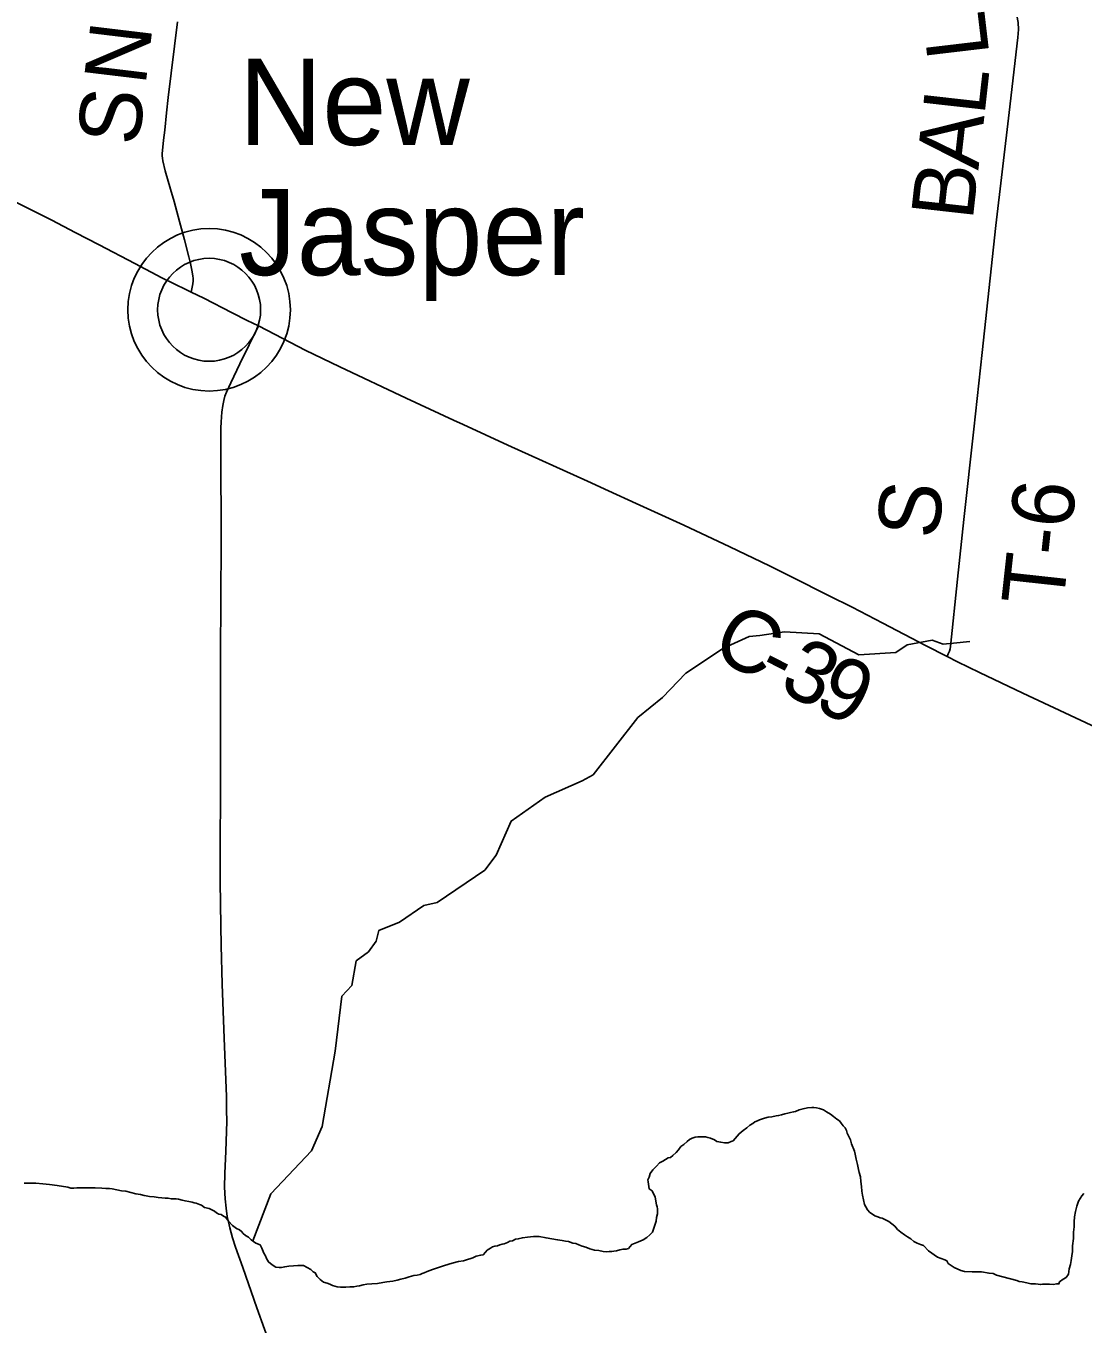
# Model space of a CAD drawing. Extents: x 1410790 to 1770854, y 448063 to 770588.
# Drawn here: x 1595915 to 1601027, y 600378 to 606656 of the extents above; entities that cross this region are included whole.
import ezdxf

# ---------------------------------------------------------------- set-up
doc = ezdxf.new("R2010")
doc.units = 0
for name, color, linetype in [('GM_X_County_Road', 7, 'Continuous'), ('GM_X_County_Road_Text', 7, 'Continuous'), ('GM_X_Major_River', 7, 'Continuous'), ('GM_X_Minor_River', 7, 'Continuous'), ('GM_X_Township_Road', 7, 'Continuous'), ('GM_X_Township_Road_Text', 7, 'Continuous'), ('GM_X_Unincorporated', 7, 'Continuous'), ('GM_X_Unincorporated_Location', 7, 'Continuous'), ('GM_X_Unincorporated_Text', 7, 'Continuous')]:
    doc.layers.add(name, color=color, linetype=linetype)

msp = doc.modelspace()

# ---------------------------------------------------------------- linework, layer by layer
at = {"layer": 'GM_X_County_Road'}
for points in [[(1596713, 605368.4), (1596718.2, 605393.2), (1596721.2, 605408.9), (1596722.6, 605422.8), (1596722.6, 605435.9), (1596721.7, 605445.5), (1596718.8, 605466.7), (1596710.8, 605506.6), (1596702.1, 605539.4), (1596680.9, 605621.6), (1596657.9, 605710), (1596631.1, 605807.4), (1596613.8, 605867.1), (1596588.5, 605955.5), (1596576.7, 606003.6), (1596574.8, 606015.8), (1596573.9, 606027), (1596573.5, 606039.6), (1596574.2, 606053.7), (1596579.3, 606102.9), (1596585.6, 606151.6), (1596593.9, 606236.2), (1596602.4, 606310.4), (1596647.6, 606675.1)], [(1595846.5, 605813.9), (1596039.7, 605716.4), (1596152.5, 605656.4), (1596269.2, 605596.4), (1596440.5, 605506.5), (1596571.4, 605438.4), (1596691.8, 605378.8), (1596713, 605368.4)], [(1596713, 605368.4), (1596774.2, 605338.5), (1596911.7, 605268.7), (1596985, 605232), (1597038.5, 605204.7)], [(1597105.3, 600250.2), (1597031.5, 600456.8), (1596962.8, 600652.4), (1596927.4, 600750.8), (1596913, 600795.7), (1596900, 600844.4), (1596893.6, 600873.3), (1596888.5, 600899.2), (1596882.6, 600938.3), (1596878.2, 600984.2), (1596875.5, 601040.2), (1596876.9, 601106), (1596881.9, 601214.1), (1596885.5, 601358.1), (1596885.2, 601414.6), (1596883.8, 601479), (1596872.9, 601760.4), (1596863.1, 602022.5), (1596858.6, 602209.5), (1596856.9, 602304.5), (1596854.3, 602517.8), (1596854.2, 602727.8), (1596855.5, 602911.5), (1596856.1, 603239.6), (1596856, 603564.4), (1596857.5, 603931.8), (1596858.2, 604112.2), (1596858.2, 604341.8), (1596857.7, 604430.4), (1596857.1, 604660.1), (1596857.8, 604712.7), (1596858.7, 604738.9), (1596860.5, 604765), (1596862.4, 604788), (1596866.6, 604820.7), (1596871.3, 604845.1), (1596877, 604865.4), (1596884.4, 604884.6), (1596904.8, 604929.8), (1596949.6, 605021.2), (1597038.5, 605204.7)], [(1597038.5, 605204.7), (1597119.4, 605163.3), (1597265.2, 605088.4), (1597433.4, 605006.8), (1597753.9, 604855.9), (1597982.9, 604749.2), (1598029.5, 604727.9)], [(1598029.5, 604727.9), (1598245.5, 604629.2), (1598630.5, 604453.7), (1598732.1, 604407.6), (1598866.4, 604346.2), (1599095.9, 604240.8), (1599319, 604136.9), (1599511.1, 604044.1), (1599616.8, 603991.4), (1599798.5, 603900.3), (1599910.2, 603844.9), (1600058.9, 603767.9), (1600265, 603659.5), (1600369.8, 603606.2)], [(1600369.8, 603606.2), (1600419.9, 603580.7), (1600525.9, 603529), (1600736.5, 603429.4), (1600938.1, 603334.1), (1601371.9, 603131), (1601673.4, 602993.5), (1601860.8, 602906.3), (1602057.5, 602815.7), (1602157.4, 602769.3)]]:
    msp.add_lwpolyline(points, dxfattribs=at)
at = {"layer": 'GM_X_Major_River'}
for points in [[(1598964, 600893.4), (1598968.2, 600911.4), (1598968.4, 600925.4), (1598968.5, 600935.5), (1598966.6, 600945.5), (1598964.7, 600955.6), (1598957, 600991.7), (1598943.3, 601022), (1598929.4, 601032.1), (1598925.6, 601054.2), (1598923.7, 601066.3), (1598921.8, 601076.3), (1598928, 601088.3), (1598934.2, 601106.3), (1598946.4, 601124.2), (1598964.6, 601142.1), (1598978.8, 601158), (1598994.9, 601165.8), (1599007, 601173.7), (1599021.1, 601181.6), (1599031.2, 601183.5), (1599043.3, 601193.4), (1599059.5, 601207.2), (1599069.7, 601221.2), (1599081.9, 601237.1), (1599096, 601246.9), (1599112.2, 601260.8), (1599124.3, 601270.7), (1599136.4, 601276.6), (1599150.5, 601282.5), (1599164.5, 601284.3), (1599182.6, 601284.1), (1599200.6, 601283.9), (1599212.6, 601279.8), (1599224.6, 601277.7), (1599244.5, 601269.4), (1599256.5, 601261.3), (1599274.4, 601257.1), (1599292.5, 601254.9), (1599310.5, 601254.7), (1599324.6, 601260.6), (1599334.7, 601264.5), (1599363.1, 601298.3), (1599383.3, 601314.1), (1599401.4, 601327.9), (1599415.6, 601339.8), (1599429.7, 601347.7), (1599439.8, 601355.6), (1599451.9, 601361.5), (1599462, 601365.4), (1599472, 601369.3), (1599486.1, 601373.2), (1599504.2, 601379), (1599522.2, 601380.8), (1599542.3, 601384.6), (1599554.4, 601386.5), (1599568.4, 601390.3), (1599584.5, 601394.2), (1599598.6, 601398), (1599612.6, 601401.9), (1599626.7, 601403.8), (1599636.7, 601405.7), (1599654.8, 601413.5), (1599672.9, 601419.3), (1599695, 601423.1), (1599715.1, 601424.9), (1599725.1, 601424.8), (1599737.1, 601424.7), (1599753.1, 601420.5), (1599771.1, 601414.3), (1599787, 601404.1), (1599804.9, 601393.8), (1599820.8, 601381.7), (1599836.7, 601369.4), (1599848.7, 601361.3), (1599856.6, 601349.2), (1599866.5, 601337), (1599876.4, 601326.9), (1599882.3, 601314.8), (1599886.1, 601300.8), (1599894, 601284.6), (1599901.8, 601268.5), (1599907.6, 601250.4), (1599921.3, 601214.1), (1599925.2, 601200.1), (1599928.9, 601175.9), (1599936.7, 601149.8), (1599940.4, 601125.7), (1599944.3, 601111.6), (1599950, 601089.5), (1599951.8, 601067.4), (1599955.6, 601043.3), (1599957.3, 601021.2), (1599961.1, 601001.1), (1599964.9, 600979), (1599970.7, 600956.9), (1599976.6, 600944.8), (1599984.5, 600930.7), (1599996.3, 600918.5), (1600008.3, 600910.4), (1600020.2, 600902.2)], [(1595905.7, 601060), (1595929.7, 601059.8), (1595961.8, 601059.4), (1595995.8, 601057.1), (1596027.8, 601052.7), (1596065.8, 601048.3), (1596117.9, 601039.8), (1596131.8, 601035.6), (1596145.9, 601035.4), (1596159.9, 601037.3), (1596202, 601036.9), (1596250.1, 601036.4), (1596282.1, 601036), (1596300.2, 601033.8), (1596318.2, 601033.6), (1596332.2, 601031.5), (1596354.2, 601027.2), (1596376.2, 601023), (1596398.2, 601020.8), (1596422.2, 601014.5), (1596446.2, 601008.2), (1596468.2, 601004), (1596486.2, 600999.8), (1596496.2, 600997.7), (1596512.2, 600995.5), (1596534.2, 600993.3), (1596554.2, 600991), (1596572.2, 600988.9), (1596588.2, 600986.7), (1596602.3, 600986.5), (1596616.3, 600984.4), (1596626.3, 600984.3), (1596640.3, 600984.1), (1596652.3, 600982), (1596670.3, 600977.8), (1596684.3, 600973.6), (1596702.3, 600971.4), (1596718.3, 600967.3), (1596728.3, 600965.2), (1596738.3, 600963), (1596754.3, 600956.9), (1596764.2, 600952.8), (1596778.2, 600942.6), (1596800.1, 600936.3), (1596814.1, 600930.2), (1596826.1, 600924), (1596836, 600915.9), (1596847.9, 600909.8), (1596857.9, 600907.7), (1596869.9, 600899.5), (1596879.9, 600895.4), (1596893.7, 600875.2), (1596913.5, 600854.9), (1596933.4, 600840.7), (1596947.4, 600834.5), (1596957.3, 600826.4), (1596965.2, 600816.3), (1596977.1, 600806.1), (1596991.1, 600798), (1597003, 600785.8), (1597026.8, 600769.5), (1597046.8, 600761.3), (1597054.6, 600745.1), (1597064.4, 600721), (1597072.3, 600708.9), (1597078.2, 600694.8), (1597088, 600678.6), (1597105.9, 600664.4), (1597123.8, 600654.2), (1597139.8, 600652), (1597149.9, 600651.9)], [(1600020.2, 600902.2), (1600034.2, 600896.1), (1600046.2, 600891.9), (1600056.2, 600889.8), (1600068.1, 600883.7), (1600078.1, 600879.6), (1600088.1, 600873.5), (1600102, 600863.3), (1600115.9, 600851.1), (1600129.7, 600834.9), (1600145.6, 600822.7), (1600163.6, 600810.5), (1600177.5, 600800.3), (1600193.4, 600790.1), (1600209.3, 600777.9), (1600225.3, 600769.7), (1600241.2, 600763.5), (1600255.2, 600757.4), (1600279, 600733.1), (1600322.7, 600702.5), (1600358.7, 600688.1), (1600368.6, 600684), (1600374.5, 600671.9), (1600404.4, 600651.5), (1600436.3, 600637.1), (1600454.3, 600632.9), (1600490.3, 600630.5), (1600536.4, 600630.1), (1600572.4, 600623.7), (1600592.5, 600623.4), (1600608.4, 600615.3), (1600638.4, 600606.9), (1600706.3, 600588.2), (1600718.3, 600584), (1600732.3, 600581.9), (1600754.3, 600577.6), (1600774.3, 600573.4), (1600796.3, 600573.2), (1600810.3, 600571), (1600820.3, 600568.9), (1600830.4, 600570.8), (1600846.4, 600570.6), (1600864.4, 600570.4), (1600884.5, 600570.2), (1600898.5, 600572.1), (1600910.5, 600572), (1600912.7, 600582), (1600930.8, 600595.8), (1600944.9, 600603.7), (1600957.1, 600619.6), (1600959.4, 600645.6), (1600965.6, 600665.6), (1600969.9, 600685.7), (1600972.1, 600707.7), (1600976.3, 600729.7), (1600976.6, 600755.8), (1600981, 600791.8), (1600981.3, 600821.9), (1600983.6, 600847.9), (1600983.8, 600872), (1600986.1, 600896), (1600990.4, 600922.1), (1600996.6, 600948.1), (1601004.9, 600972), (1601013.1, 600986), (1601021.2, 600997.9), (1601031.4, 601009.9)], [(1597149.9, 600651.9), (1597165.9, 600655.7), (1597186, 600657.5), (1597208, 600659.3), (1597230.1, 600661.1), (1597242.1, 600660.9), (1597256.2, 600660.8), (1597292, 600642.4), (1597303.9, 600630.2), (1597313.9, 600626.1), (1597323.7, 600607.9), (1597337.6, 600593.8), (1597353.5, 600581.6), (1597371.5, 600575.3), (1597383.5, 600571.2), (1597397.4, 600565.1), (1597419.4, 600558.8), (1597435.4, 600556.6), (1597461.5, 600556.4), (1597481.5, 600558.2), (1597499.6, 600558), (1597515.6, 600561.8), (1597527.7, 600563.7), (1597545.8, 600567.5), (1597563.8, 600571.3), (1597587.9, 600573.1), (1597614, 600574.8), (1597640.1, 600578.5), (1597660.1, 600582.3), (1597688.2, 600586), (1597710.3, 600589.8), (1597728.4, 600595.7), (1597748.5, 600599.4), (1597768.6, 600607.3), (1597790.7, 600613), (1597806.8, 600614.9), (1597820.8, 600618.7), (1597830.9, 600622.7), (1597841, 600626.5), (1597855.1, 600632.4), (1597881.2, 600642.2), (1597909.4, 600651.9), (1597939.5, 600661.6), (1597975.7, 600673.2), (1598005.9, 600680.9), (1598030, 600684.7), (1598040, 600686.6), (1598076.2, 600698.3), (1598092.3, 600706.1), (1598114.4, 600711.9), (1598126.5, 600713.8), (1598136.6, 600725.7), (1598144.7, 600735.6), (1598160.9, 600745.5), (1598170.9, 600751.4), (1598183, 600755.3), (1598195, 600757.2), (1598207.1, 600761), (1598217.2, 600764.9), (1598227.2, 600766.8), (1598243.3, 600772.7), (1598255.4, 600778.6), (1598267.4, 600780.5), (1598281.5, 600788.3), (1598295.6, 600790.2), (1598315.7, 600796), (1598339.8, 600797.7), (1598369.9, 600801.4), (1598395.9, 600801.2), (1598429.9, 600794.8), (1598457.9, 600790.5), (1598485.9, 600786.2), (1598507.9, 600781.9), (1598523.9, 600779.8), (1598537.9, 600777.6), (1598559.9, 600769.3), (1598573.9, 600767.2), (1598587.9, 600761), (1598603.8, 600754.8), (1598621.8, 600750.6), (1598641.8, 600742.4), (1598663.8, 600736.2), (1598685.8, 600733.9), (1598705.8, 600729.7), (1598723.8, 600727.5), (1598735.8, 600729.4), (1598747.9, 600729.2), (1598757.9, 600731.1), (1598769.9, 600733), (1598786, 600736.9), (1598802.1, 600740.7), (1598818.1, 600740.5), (1598828.2, 600744.4), (1598844.4, 600762.3), (1598876.6, 600776), (1598898.8, 600785.8), (1598916.9, 600797.6), (1598931.1, 600809.5), (1598945.2, 600823.4), (1598961.8, 600875.4), (1598964, 600893.4)]]:
    msp.add_lwpolyline(points, dxfattribs=at)
at = {"layer": 'GM_X_Minor_River'}
msp.add_lwpolyline([(1597011.3, 600780.1), (1597098.5, 601008.7), (1597295.9, 601216.1), (1597347.8, 601333.6), (1597409.4, 601697.4), (1597441.5, 601963.4), (1597490.4, 602014.8), (1597512.3, 602134.7), (1597571, 602177.8), (1597607.8, 602229.4), (1597620.6, 602281.3), (1597721.4, 602321.8), (1597838.7, 602402.2), (1597903, 602417.2), (1598133.7, 602574), (1598188.9, 602645.3), (1598261.5, 602810.5), (1598425.4, 602926.3), (1598604.9, 603005.7), (1598657.4, 603034.9), (1598873.9, 603312.2), (1598993.5, 603408.5), (1599105.4, 603525.1), (1599287.5, 603646.5), (1599412.5, 603702.7), (1599464.6, 603707.9), (1599583.1, 603726.1), (1599751.1, 603715.5), (1599941.8, 603614.4), (1600122.2, 603625.7), (1600176.8, 603662.9), (1600297.3, 603685.1), (1600351, 603666.2), (1600401.2, 603671.5), (1600479.4, 603678.3)], dxfattribs=at)
at = {"layer": 'GM_X_Township_Road'}
msp.add_lwpolyline([(1600369.8, 603606.2), (1600375.1, 603619.2), (1600380.4, 603632.1), (1600384.1, 603643.9), (1600385.8, 603654.4), (1600420.5, 603980.4), (1600451.1, 604268.2), (1600499.1, 604705.3), (1600539.7, 605077.1), (1600605.7, 605690.3), (1600670.1, 606237.7), (1600712.3, 606599.5), (1600714.9, 606638.8), (1600713.1, 606672.8), (1600706.7, 606706.6), (1600704.8, 606713.3)], dxfattribs=at)
at = {"layer": 'GM_X_Unincorporated'}
for radius in [392.8, 249]:
    msp.add_circle((1596800.5, 605283), radius, dxfattribs=at)
at = {"layer": 'GM_X_Unincorporated_Location'}
msp.add_line((1596800.5, 605283), (1596800.5, 605283), dxfattribs=at)

# ---------------------------------------------------------------- texts
at = {"layer": 'GM_X_County_Road_Text'}
for s, rotation, p in [('N', 83.13523, (1596492.6, 606363.6)), ('S', 84.16458, (1596461.3, 606071.9)), ('C', 333.10679, (1599217.1, 603613.2)), ('3', 333.19107, (1599547.2, 603445.8)), ('-', 333.12003, (1599436.9, 603501.7)), ('9', 333.62624, (1599714.4, 603361.3))]:
    msp.add_text(s, height=300, rotation=rotation, dxfattribs=at).set_placement(p)
at = {"layer": 'GM_X_Township_Road_Text'}
for s, rotation, p in [('L', 96.74599, (1600574.5, 606515.9)), ('L', 83.60773, (1600549.8, 606218)), ('A', 83.59745, (1600520.3, 605955.5)), ('B', 83.5973, (1600492.8, 605710.7)), ('S', 83.72487, (1600325.1, 604169.3)), ('T-6', 83.76466, (1600929.8, 603842))]:
    msp.add_text(s, height=300, rotation=rotation, dxfattribs=at).set_placement(p)
at = {"layer": 'GM_X_Unincorporated_Text'}
for s, p in [('New', (1596944.9, 606079.8)), ('Jasper', (1596944.9, 605450.6))]:
    msp.add_text(s, height=417, rotation=0.00001, dxfattribs=at).set_placement(p)

doc.saveas('drawing.dxf')
